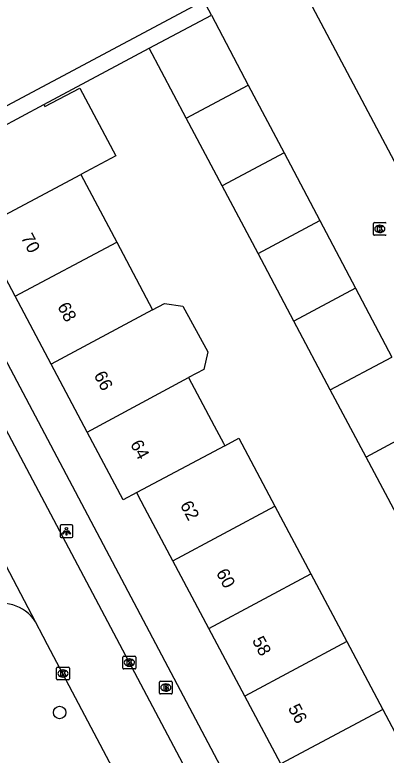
# Model space of a CAD drawing. Extents: x 157793 to 159380, y 380882 to 382313.
# Drawn here: x 158939.6 to 158968.6, y 381800.5 to 381858.4 of the extents above; entities that cross this region are included whole.
import ezdxf

# ---------------------------------------------------------------- set-up
doc = ezdxf.new("R2010")
doc.units = 0
for name, color, linetype in [('IMGEO_Boom', 7, 'Continuous'), ('IMGEO_Brandkraan', 7, 'Continuous'), ('IMGEO_Fietspad_open', 7, 'Continuous'), ('IMGEO_Kolk', 7, 'Continuous'), ('IMGEO_Lichtpunt', 7, 'Continuous'), ('IMGEO_Pand', 7, 'Continuous'), ('IMGEO_Pand_nummerreeks', 7, 'Continuous'), ('IMGEO_Rijbaan_lokaal_open', 7, 'Continuous'), ('IMGEO_Voetpad_open', 7, 'Continuous')]:
    doc.layers.add(name, color=color, linetype=linetype)

msp = doc.modelspace()

# ---------------------------------------------------------------- linework, layer by layer
at = {"layer": 'IMGEO_Boom'}
msp.add_circle((158943.096, 381803.799), 0.489, dxfattribs=at)
at = {"layer": 'IMGEO_Brandkraan'}
for p, q in [((158950.903, 381805.327), (158950.903, 381806.179)), ((158950.978, 381806.253), (158951.83, 381806.253)), ((158951.391, 381806.033), (158951.416, 381806.033)), ((158951.904, 381806.179), (158951.904, 381805.327)), ((158951.83, 381805.253), (158950.978, 381805.253)), ((158951.414, 381805.473), (158951.389, 381805.473))]:
    msp.add_line(p, q, dxfattribs=at)
for points in [[(158950.903, 381805.327), (158950.903, 381806.179)], [(158950.978, 381806.253), (158951.83, 381806.253)], [(158951.251, 381805.953), (158951.251, 381805.553), (158951.464, 381805.553)], [(158951.482, 381805.953), (158951.251, 381805.953)], [(158951.43, 381805.872), (158951.376, 381805.872), (158951.376, 381805.796)], [(158951.376, 381805.796), (158951.429, 381805.796)], [(158951.438, 381805.72), (158951.376, 381805.72), (158951.376, 381805.639)], [(158951.904, 381806.179), (158951.904, 381805.327)], [(158951.83, 381805.253), (158950.978, 381805.253)], [(158951.376, 381805.639), (158951.438, 381805.639)]]:
    msp.add_lwpolyline(points, dxfattribs=at)
for centre, radius, start, end in [((158950.98, 381806.177), 0.0765, 91.55205, 178.44795), ((158950.98, 381806.177), 0.0765, 91.55205, 178.44795), ((158951.431, 381805.834), 0.0379, 267.82845, 90.93552), ((158951.439, 381805.679), 0.0404, 269.87594, 90.50774), ((158951.486, 381805.808), 0.145, 59.4692, 91.53667), ((158951.511, 381805.855), 0.0922, 285.51372, 58.15012), ((158951.516, 381805.663), 0.105, 301.31148, 78.98903), ((158951.828, 381806.177), 0.0765, 1.55205, 88.44795), ((158951.828, 381806.177), 0.0765, 1.55205, 88.44795), ((158950.98, 381805.329), 0.0765, 181.55205, 268.44795), ((158950.98, 381805.329), 0.0765, 181.55205, 268.44795), ((158951.47, 381805.804), 0.251, 268.66757, 293.53466), ((158951.828, 381805.329), 0.0765, 271.55205, 358.44795), ((158951.828, 381805.329), 0.0765, 271.55205, 358.44795)]:
    msp.add_arc(centre, radius, start, end, dxfattribs=at)
for centre, major_axis, ratio, start_param, end_param in [((158951.39, 381805.753), (-0.387, 0.002), 0.722429, 4.712389, 7.853982), ((158951.415, 381805.753), (-0.39, 0.002), 0.717154, 1.570796, 4.712389)]:
    msp.add_ellipse(centre, major_axis=major_axis, ratio=ratio, start_param=start_param, end_param=end_param, dxfattribs=at)
at = {"layer": 'IMGEO_Fietspad_open'}
msp.add_arc((158938.54, 381809.159), 3.189, 32.8465, 114.38218, dxfattribs=at)
at = {"layer": 'IMGEO_Kolk'}
for p, q in [((158967.639, 381841.198), (158967.639, 381842.05)), ((158967.714, 381842.124), (158968.566, 381842.124)), ((158968.127, 381841.904), (158968.152, 381841.904)), ((158968.566, 381841.124), (158967.714, 381841.124)), ((158968.15, 381841.344), (158968.125, 381841.344)), ((158948.051, 381807.282), (158948.051, 381808.134)), ((158948.126, 381808.208), (158948.978, 381808.208)), ((158949.052, 381808.134), (158949.052, 381807.282)), ((158948.539, 381807.988), (158948.564, 381807.988)), ((158942.859, 381806.427), (158942.859, 381807.279)), ((158942.934, 381807.353), (158943.786, 381807.353)), ((158943.347, 381807.133), (158943.372, 381807.133)), ((158943.86, 381807.279), (158943.86, 381806.427)), ((158948.978, 381807.208), (158948.126, 381807.208)), ((158948.562, 381807.428), (158948.537, 381807.428)), ((158943.786, 381806.353), (158942.934, 381806.353)), ((158943.37, 381806.573), (158943.345, 381806.573))]:
    msp.add_line(p, q, dxfattribs=at)
for points in [[(158967.639, 381841.198), (158967.639, 381842.05)], [(158967.714, 381842.124), (158968.566, 381842.124)], [(158967.96, 381841.824), (158968.083, 381841.824), (158968.083, 381841.673), (158968.213, 381841.824), (158968.377, 381841.824), (158968.231, 381841.673), (158968.384, 381841.424), (158968.232, 381841.424), (158968.147, 381841.588), (158968.083, 381841.521), (158968.083, 381841.424), (158967.96, 381841.424), (158967.96, 381841.824)], [(158968.566, 381841.124), (158967.714, 381841.124)], [(158948.051, 381807.282), (158948.051, 381808.134)], [(158948.126, 381808.208), (158948.978, 381808.208)], [(158949.052, 381808.134), (158949.052, 381807.282)], [(158948.372, 381807.908), (158948.495, 381807.908), (158948.495, 381807.757), (158948.625, 381807.908), (158948.789, 381807.908), (158948.643, 381807.757), (158948.796, 381807.508), (158948.644, 381807.508), (158948.559, 381807.672), (158948.495, 381807.605), (158948.495, 381807.508), (158948.372, 381807.508), (158948.372, 381807.908)], [(158942.859, 381806.427), (158942.859, 381807.279)], [(158942.934, 381807.353), (158943.786, 381807.353)], [(158943.18, 381807.053), (158943.303, 381807.053), (158943.303, 381806.902), (158943.433, 381807.053), (158943.597, 381807.053), (158943.451, 381806.902), (158943.604, 381806.653), (158943.452, 381806.653), (158943.367, 381806.817), (158943.303, 381806.75), (158943.303, 381806.653), (158943.18, 381806.653), (158943.18, 381807.053)], [(158943.86, 381807.279), (158943.86, 381806.427)], [(158948.978, 381807.208), (158948.126, 381807.208)], [(158943.786, 381806.353), (158942.934, 381806.353)]]:
    msp.add_lwpolyline(points, dxfattribs=at)
for centre, start, end in [((158967.716, 381842.048), 91.55205, 178.44795), ((158967.716, 381842.048), 91.55205, 178.44795), ((158968.564, 381842.048), 1.55205, 88.44795), ((158968.564, 381842.048), 1.55205, 88.44795), ((158967.716, 381841.2), 181.55205, 268.44795), ((158967.716, 381841.2), 181.55205, 268.44795), ((158968.564, 381841.2), 271.55205, 358.44795), ((158968.564, 381841.2), 271.55205, 358.44795), ((158948.128, 381808.132), 91.55205, 178.44795), ((158948.128, 381808.132), 91.55205, 178.44795), ((158948.976, 381808.132), 1.55205, 88.44795), ((158948.976, 381808.132), 1.55205, 88.44795), ((158942.936, 381807.277), 91.55205, 178.44795), ((158942.936, 381807.277), 91.55205, 178.44795), ((158943.784, 381807.277), 1.55205, 88.44795), ((158943.784, 381807.277), 1.55205, 88.44795), ((158948.128, 381807.284), 181.55205, 268.44795), ((158948.128, 381807.284), 181.55205, 268.44795), ((158948.976, 381807.284), 271.55205, 358.44795), ((158948.976, 381807.284), 271.55205, 358.44795), ((158942.936, 381806.429), 181.55205, 268.44795), ((158942.936, 381806.429), 181.55205, 268.44795), ((158943.784, 381806.429), 271.55205, 358.44795), ((158943.784, 381806.429), 271.55205, 358.44795)]:
    msp.add_arc(centre, 0.0765, start, end, dxfattribs=at)
for centre, major_axis, ratio, start_param, end_param in [((158968.126, 381841.624), (-0.387, 0.002), 0.722429, 4.712389, 7.853982), ((158968.151, 381841.624), (-0.39, 0.002), 0.717154, 1.570796, 4.712389), ((158948.538, 381807.708), (-0.387, 0.002), 0.722429, 4.712389, 7.853982), ((158948.563, 381807.708), (-0.39, 0.002), 0.717154, 1.570796, 4.712389), ((158943.346, 381806.853), (-0.387, 0.002), 0.722429, 4.712389, 7.853982), ((158943.371, 381806.853), (-0.39, 0.002), 0.717154, 1.570796, 4.712389)]:
    msp.add_ellipse(centre, major_axis=major_axis, ratio=ratio, start_param=start_param, end_param=end_param, dxfattribs=at)
at = {"layer": 'IMGEO_Lichtpunt'}
for p, q in [((158944.03, 381818.474), (158943.222, 381818.474)), ((158944.03, 381818.474), (158943.222, 381818.474)), ((158943.128, 381818.379), (158943.128, 381817.572)), ((158943.128, 381818.379), (158943.128, 381817.572)), ((158944.124, 381817.572), (158944.124, 381818.379)), ((158944.124, 381817.572), (158944.124, 381818.379)), ((158943.222, 381817.478), (158944.03, 381817.478)), ((158943.222, 381817.478), (158944.03, 381817.478))]:
    msp.add_line(p, q, dxfattribs=at)
for points in [[(158943.502, 381818.043), (158943.541, 381818.015), (158943.353, 381817.753), (158943.315, 381817.78), (158943.502, 381818.043)], [(158943.604, 381817.995), (158943.651, 381817.995), (158943.651, 381817.673), (158943.604, 381817.673), (158943.604, 381817.995)], [(158943.714, 381818.015), (158943.752, 381818.042), (158943.939, 381817.78), (158943.9, 381817.752), (158943.714, 381818.015)]]:
    msp.add_lwpolyline(points, dxfattribs=at)
msp.add_circle((158943.627, 381818.177), 0.0994, dxfattribs=at)
for centre, start, end in [((158943.222, 381818.379), 90, 180), ((158943.222, 381818.379), 90, 180), ((158944.03, 381818.379), 0, 90), ((158944.03, 381818.379), 0, 90), ((158943.222, 381817.572), 180, 270), ((158943.222, 381817.572), 180, 270), ((158944.03, 381817.572), 270, 0), ((158944.03, 381817.572), 270, 360)]:
    msp.add_arc(centre, 0.0946, start, end, dxfattribs=at)
at = {"layer": 'IMGEO_Pand'}
for points in [[(158950.103, 381855.749), (158950.548, 381855.985), (158954.965, 381858.328)], [(158954.965, 381858.328), (158957.848, 381852.872)], [(158953, 381850.288), (158950.103, 381855.749)], [(158941.853, 381851.349), (158941.939, 381851.188), (158944.674, 381852.639), (158947.485, 381847.341), (158944.749, 381845.89)], [(158953, 381850.288), (158957.848, 381852.872)], [(158957.848, 381852.872), (158960.649, 381847.57)], [(158933.924, 381847.115), (158938.335, 381849.471), (158941.853, 381851.349)], [(158955.81, 381844.99), (158953, 381850.288)], [(158960.649, 381847.57), (158955.81, 381844.99)], [(158960.649, 381847.57), (158963.442, 381842.284)], [(158936.813, 381841.66), (158944.749, 381845.89)], [(158944.749, 381845.89), (158947.56, 381840.591)], [(158958.615, 381839.702), (158955.81, 381844.99)], [(158958.615, 381839.702), (158963.442, 381842.284)], [(158963.442, 381842.284), (158966.24, 381836.989)], [(158939.621, 381836.358), (158936.813, 381841.66)], [(158939.621, 381836.358), (158947.56, 381840.591)], [(158947.56, 381840.591), (158950.371, 381835.291)], [(158961.424, 381834.408), (158958.615, 381839.702)], [(158966.24, 381836.989), (158961.424, 381834.408)], [(158966.24, 381836.989), (158969.088, 381831.598)], [(158942.435, 381831.045), (158939.621, 381836.358)], [(158950.371, 381835.291), (158942.435, 381831.045)], [(158950.371, 381835.291), (158951.293, 381835.784), (158952.729, 381835.589), (158954.683, 381832.014), (158954.371, 381830.628), (158953.183, 381829.992)], [(158964.271, 381829.041), (158961.424, 381834.408)], [(158964.271, 381829.041), (158969.088, 381831.598)], [(158945.245, 381825.738), (158942.435, 381831.045)], [(158945.245, 381825.738), (158953.183, 381829.992)], [(158953.183, 381829.992), (158955.187, 381826.214), (158955.906, 381824.858), (158956.012, 381824.658)], [(158967.067, 381823.769), (158964.271, 381829.041)], [(158971.866, 381826.34), (158967.067, 381823.769)], [(158949.124, 381821.002), (158948.054, 381820.434), (158945.245, 381825.738)], [(158956.012, 381824.658), (158957.12, 381825.246), (158959.932, 381819.946)], [(158956.012, 381824.658), (158949.124, 381821.002)], [(158969.878, 381818.47), (158967.067, 381823.769)], [(158951.955, 381815.672), (158949.982, 381819.387), (158949.249, 381820.766), (158949.124, 381821.002)], [(158951.955, 381815.672), (158959.932, 381819.946)], [(158959.932, 381819.946), (158962.742, 381814.649)], [(158954.767, 381810.379), (158951.955, 381815.672)], [(158954.767, 381810.379), (158962.742, 381814.649)], [(158962.742, 381814.649), (158965.556, 381809.344)], [(158957.581, 381805.081), (158954.767, 381810.379)], [(158965.556, 381809.344), (158957.581, 381805.081)], [(158965.556, 381809.344), (158968.367, 381804.045)], [(158960.397, 381799.78), (158957.581, 381805.081)], [(158968.367, 381804.045), (158960.397, 381799.78)], [(158968.367, 381804.045), (158970.019, 381800.931), (158972.972, 381802.508), (158974.244, 381800.126)]]:
    msp.add_lwpolyline(points, dxfattribs=at)
at = {"layer": 'IMGEO_Rijbaan_lokaal_open'}
for points in [[(159015.598, 381816.381), (159006.457, 381811.471), (159000, 381808.003), (158992.144, 381803.784), (158960.815, 381862.908), (158954.367, 381859.47)], [(158954.965, 381858.328), (158954.367, 381859.47)], [(158932.042, 381838.833), (158954.124, 381797.18)], [(158941.219, 381810.889), (158938.624, 381815.817)], [(158949.692, 381794.843), (158942.149, 381809.107), (158941.819, 381809.754), (158941.219, 381810.889)]]:
    msp.add_lwpolyline(points, dxfattribs=at)
at = {"layer": 'IMGEO_Voetpad_open'}
for points in [[(158954.367, 381859.47), (158930.684, 381846.84), (158923.502, 381860.613), (158920.632, 381865.833)], [(158941.853, 381851.349), (158950.103, 381855.749)], [(158959.541, 381792.313), (158931.302, 381845.672), (158933.924, 381847.115)]]:
    msp.add_lwpolyline(points, dxfattribs=at)

# ---------------------------------------------------------------- texts
at = {"layer": 'IMGEO_Pand_nummerreeks'}
for s, rotation, p in [('70', 297.90617, (158940.042, 381840.946)), ('68', 297.90617, (158942.893, 381835.563)), ('66', 297.90617, (158945.742, 381830.183)), ('64', 297.90856, (158948.593, 381824.8)), ('62', 297.97732, (158952.493, 381820.033)), ('60', 297.97874, (158955.308, 381814.732)), ('58', 297.97874, (158958.121, 381809.437)), ('56', 297.97874, (158960.933, 381804.143))]:
    msp.add_text(s, height=1, rotation=rotation, dxfattribs=at).set_placement(p)

doc.saveas('drawing.dxf')
